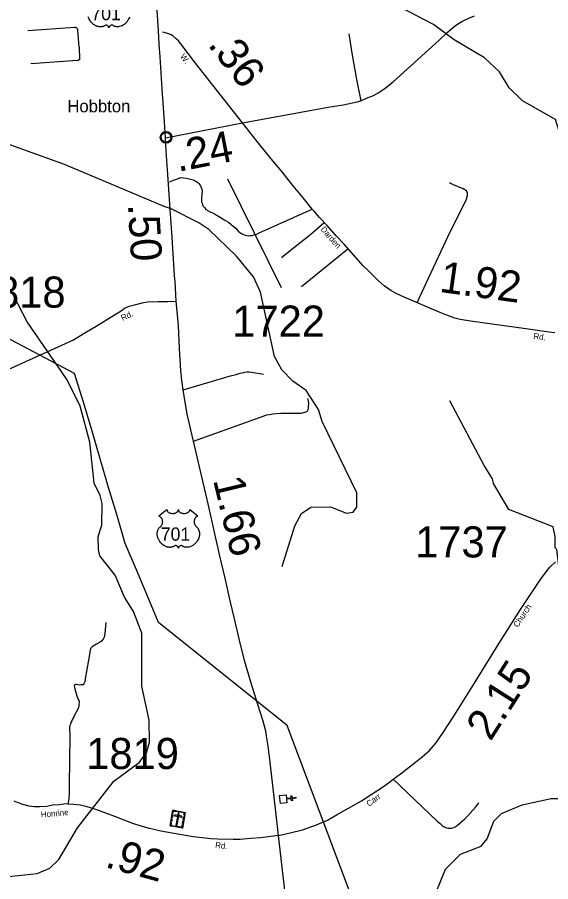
# Model space of a CAD drawing. Extents: x 2093524 to 2270757, y 289120 to 570408.
# Drawn here: x 2198527 to 2207093, y 506284 to 520170 of the extents above; entities that cross this region are included whole.
import ezdxf

# ---------------------------------------------------------------- set-up
doc = ezdxf.new("R2010")
doc.units = 0
for name, color, linetype in [('Exist Civil Demographics Community CELL', 7, 'Continuous'), ('Exist Civil Demographics Community Label', 7, 'Continuous'), ('Exist Cultural Cemetery CELL', 7, 'Continuous'), ('Exist Cultural Church CELL', 7, 'Continuous'), ('Exist Hydrographic Creek Single Shore', 7, 'Continuous'), ('Exist Hydrographic Misc Water Feature', 7, 'Continuous'), ('Exist Road Non-System Type 51', 7, 'Continuous'), ('Exist Road Primary US Attributed', 7, 'Continuous'), ('Exist Road Primary US Mileage Hundredths English Label', 7, 'Continuous'), ('Exist Road Primary US Shield CELL', 7, 'Continuous'), ('Exist Road Primary US Shield Number Label', 7, 'Continuous'), ('Exist Road Secondary Mileage Hundredths English Label', 7, 'Continuous'), ('Exist Road Secondary Type 51 Attributed', 7, 'Continuous'), ('Exist Road Secondary Type 51 Label', 7, 'Continuous'), ('Exist Road Secondary Type 51 Number Label', 7, 'Continuous'), ('Exist Utilities Telephone Line', 7, 'Continuous')]:
    doc.layers.add(name, color=color, linetype=linetype)

msp = doc.modelspace()

# ---------------------------------------------------------------- linework, layer by layer
at = {"layer": 'Exist Civil Demographics Community CELL'}
msp.add_lwpolyline([(2200839, 518254), (2200840, 518259), (2200842, 518266), (2200845, 518273), (2200848, 518279), (2200851, 518284), (2200855, 518289), (2200859, 518294), (2200863, 518298), (2200869, 518303), (2200874, 518307), (2200879, 518310), (2200884, 518312), (2200890, 518314), (2200895, 518316), (2200900, 518317), (2200905, 518318), (2200909, 518319), (2200915, 518319), (2200919, 518319), (2200925, 518319), (2200930, 518318), (2200935, 518317), (2200940, 518316), (2200945, 518314), (2200952, 518311), (2200958, 518307), (2200963, 518304), (2200968, 518300), (2200972, 518296), (2200976, 518292), (2200980, 518287), (2200983, 518283), (2200986, 518278), (2200988, 518273), (2200990, 518268), (2200992, 518263), (2200993, 518258), (2200994, 518252), (2200995, 518247), (2200995, 518241), (2200995, 518235), (2200994, 518230), (2200993, 518224), (2200992, 518218), (2200990, 518212), (2200988, 518207), (2200984, 518201), (2200981, 518196), (2200978, 518191), (2200973, 518186), (2200968, 518182), (2200963, 518177), (2200958, 518174), (2200954, 518171), (2200947, 518168), (2200940, 518165), (2200934, 518164), (2200927, 518163), (2200923, 518162), (2200918, 518162), (2200913, 518162), (2200908, 518162), (2200903, 518163), (2200897, 518164), (2200892, 518166), (2200887, 518168), (2200883, 518170), (2200879, 518172), (2200872, 518176), (2200866, 518180), (2200861, 518185), (2200857, 518190), (2200854, 518194), (2200851, 518198), (2200847, 518205), (2200845, 518208), (2200843, 518212), (2200841, 518221), (2200839, 518228), (2200838, 518233), (2200838, 518239), (2200838, 518244), (2200839, 518250)], close=True, dxfattribs=at)
for centre, radius in [((2200917, 518241), 94.3), ((2200916, 518241), 76.7)]:
    msp.add_circle(centre, radius, dxfattribs=at)
at = {"layer": 'Exist Cultural Cemetery CELL'}
for points in [[(2201027, 507433), (2201223, 507398), (2201179, 507147), (2200983, 507182)], [(2201019, 507390), (2201030, 507388), (2201036, 507420), (2201076, 507413), (2201078, 507424), (2201027, 507433)], [(2201129, 507385), (2201111, 507388), (2201075, 507188), (2201094, 507185)], [(2201100, 507420), (2201151, 507411), (2201149, 507400), (2201098, 507409)], [(2201215, 507355), (2201204, 507357), (2201210, 507389), (2201170, 507396), (2201172, 507407), (2201223, 507398)], [(2201015, 507176), (2201017, 507188), (2200996, 507191), (2201002, 507231), (2200992, 507233), (2200983, 507182)], [(2200995, 507251), (2201002, 507293), (2201013, 507291), (2201006, 507249)], [(2201006, 507317), (2201014, 507360), (2201025, 507358), (2201018, 507315)], [(2201055, 507359), (2201052, 507340), (2201168, 507320), (2201171, 507338)], [(2201180, 507221), (2201187, 507263), (2201199, 507261), (2201191, 507219)], [(2201191, 507285), (2201199, 507328), (2201210, 507326), (2201203, 507284)], [(2201041, 507183), (2201125, 507169), (2201123, 507157), (2201039, 507172)], [(2201146, 507153), (2201148, 507164), (2201170, 507161), (2201177, 507200), (2201188, 507199), (2201179, 507147)]]:
    msp.add_lwpolyline(points, close=True, dxfattribs=at)
at = {"layer": 'Exist Cultural Church CELL'}
msp.add_lwpolyline([(2202844, 507681), (2202850, 507624), (2202926, 507633), (2202922, 507664), (2202938, 507666), (2202942, 507634), (2203002, 507641), (2203003, 507625), (2202943, 507618), (2202947, 507587), (2202931, 507585), (2202928, 507617), (2202852, 507609), (2202858, 507551), (2202752, 507540), (2202738, 507670)], close=True, dxfattribs=at)
at = {"layer": 'Exist Hydrographic Creek Single Shore'}
for points in [[(2207957, 515391), (2207850, 517647), (2207825, 517680), (2207633, 517753), (2207491, 517854), (2207331, 518012), (2207170, 518527), (2206643, 518829), (2206425, 519037), (2206273, 519296), (2206030, 519517), (2205545, 519806), (2205210, 520055), (2204432, 520464), (2204056, 520711), (2203228, 521138), (2202609, 521534), (2202307, 521842), (2201887, 522411)], [(2202779, 511350), (2202983, 512001), (2203090, 512199), (2203239, 512301), (2203556, 512305), (2203815, 512205), (2203923, 512222), (2203980, 512300), (2203979, 512533), (2203421, 513679), (2203362, 513867), (2203168, 514176), (2202950, 514324), (2202774, 514505), (2202656, 514721), (2202432, 515752), (2202322, 516003), (2202045, 516334), (2201601, 516762), (2201442, 516870), (2200996, 517093), (2200887, 517128), (2199286, 517806), (2198034, 518254)], [(2198233, 506354), (2198848, 506417), (2199048, 506501), (2199197, 506643), (2199493, 507152), (2200079, 507897), (2200485, 508201), (2200601, 508353), (2200650, 508526), (2200647, 508877), (2200527, 509427), (2200529, 510276), (2200394, 510623), (2200250, 510856), (2200098, 511207), (2199854, 511520), (2199829, 511619), (2199827, 511829), (2199884, 512011), (2199890, 512362), (2199856, 512487), (2199763, 512686), (2199692, 513344), (2199538, 513924), (2199327, 514348), (2198687, 515276), (2198460, 515710)]]:
    msp.add_lwpolyline(points, dxfattribs=at)
at = {"layer": 'Exist Hydrographic Misc Water Feature'}
for points in [[(2208023, 509460), (2208031, 509584), (2208312, 509930), (2208310, 510153), (2208140, 510612), (2207956, 510826), (2207411, 511224), (2207228, 511306), (2207192, 511622), (2207167, 511645), (2207166, 511829), (2207131, 511987), (2206421, 512264), (2206177, 512679), (2206160, 512754), (2206025, 512970), (2205476, 514008)], [(2201796, 504202), (2201796, 505337), (2203619, 505524), (2203969, 505494), (2204402, 505538), (2204785, 505625), (2205009, 505748), (2205174, 505919), (2205403, 506485), (2205643, 506729), (2205976, 506857), (2206075, 506973), (2206181, 507257), (2206305, 507382), (2206637, 507520), (2207103, 507622), (2207386, 507623), (2207818, 507801), (2208193, 507803)]]:
    msp.add_lwpolyline(points, dxfattribs=at)
at = {"layer": 'Exist Road Non-System Type 51'}
for points in [[(2199519, 519688), (2199497, 519962), (2199497, 519974), (2199491, 519984), (2199491, 519988), (2199485, 519994), (2199475, 520002), (2199471, 520004), (2199461, 520003), (2199447, 520007), (2198695, 519952)], [(2203849, 519904), (2203906, 519561), (2203982, 519143), (2204044, 518827)], [(2199519, 519688), (2199528, 519504), (2199524, 519500), (2199526, 519488), (2199516, 519484), (2199508, 519480), (2199504, 519476), (2199492, 519474), (2198747, 519423)], [(2200975, 517527), (2201045, 517557), (2201071, 517565), (2201101, 517576), (2201132, 517590), (2201147, 517592), (2201173, 517596), (2201196, 517590), (2201246, 517583), (2201309, 517567), (2201353, 517556), (2201401, 517534), (2201427, 517514), (2201445, 517498), (2201461, 517478), (2201469, 517460), (2201481, 517438), (2201490, 517408), (2201498, 517389), (2201496, 517365), (2201492, 517339), (2201490, 517311), (2201487, 517286), (2201483, 517263), (2201483, 517243), (2201485, 517206), (2201499, 517173), (2201504, 517157), (2201512, 517137), (2201526, 517119), (2201538, 517107), (2201556, 517083), (2201590, 517063), (2201693, 517010), (2201785, 516959), (2201859, 516913), (2201917, 516880), (2201963, 516842), (2201994, 516816), (2202036, 516780), (2202082, 516727), (2202130, 516697), (2202159, 516681), (2202189, 516668), (2202208, 516664), (2202242, 516660), (2202264, 516662), (2202299, 516664), (2202326, 516673), (2202364, 516683), (2202410, 516705), (2203265, 517087)], [(2204948, 515584), (2204989, 515670), (2205478, 516725), (2205735, 517233), (2205759, 517305), (2205759, 517343), (2205740, 517381), (2205687, 517414), (2205535, 517476), (2205469, 517509)], [(2202771, 516312), (2202938, 516445), (2203242, 516687), (2203458, 516871)], [(2203094, 515846), (2203322, 516031), (2203693, 516331), (2203837, 516452)], [(2201191, 514187), (2201951, 514411), (2202043, 514433), (2202108, 514454), (2202144, 514460), (2202184, 514468), (2202214, 514472), (2202244, 514475), (2202288, 514469), (2202483, 514436)], [(2201356, 513359), (2202415, 513740), (2202492, 513769), (2202532, 513783), (2202578, 513787), (2202630, 513798), (2202684, 513804), (2202758, 513809), (2202890, 513810), (2203018, 513811), (2203088, 513811), (2203146, 513825), (2203176, 513838), (2203188, 513850), (2203203, 513878), (2203205, 513910), (2203209, 513966), (2203205, 514002), (2203194, 514046)], [(2199947, 510447), (2199932, 510273), (2199926, 510235), (2199920, 510211), (2199904, 510181), (2199877, 510148), (2199845, 510128), (2199797, 510100), (2199773, 510086), (2199745, 510070), (2199731, 510059), (2199723, 510051), (2199715, 510043), (2199704, 510029), (2199670, 509842), (2199619, 509543), (2199611, 509495), (2199597, 509463), (2199586, 509449), (2199570, 509447), (2199546, 509446), (2199528, 509444), (2199500, 509446), (2199474, 509452), (2199459, 509451), (2199448, 509448), (2199444, 509442), (2199442, 509424), (2199444, 509408), (2199450, 509380), (2199466, 509326), (2199485, 509272), (2199501, 509224), (2199513, 509196), (2199520, 509166), (2199518, 509134), (2199514, 509106), (2199504, 509074), (2199496, 509046), (2199447, 508958), (2199429, 508924), (2199414, 508894), (2199402, 508866), (2199388, 508840), (2199380, 508815), (2199372, 508791), (2199368, 508767), (2199369, 508622), (2199363, 507842), (2199361, 507756), (2199362, 507716), (2199358, 507676), (2199356, 507644), (2199354, 507614), (2199350, 507586), (2199341, 507528)], [(2204564, 507934), (2205268, 507259), (2205317, 507217), (2205349, 507187), (2205363, 507176), (2205405, 507156), (2205441, 507144), (2205469, 507142), (2205489, 507143), (2205507, 507144), (2205533, 507155), (2205559, 507167), (2205591, 507187), (2205636, 507227), (2205676, 507260), (2205712, 507294), (2205762, 507342), (2205843, 507435), (2205896, 507495), (2205938, 507549)]]:
    msp.add_lwpolyline(points, dxfattribs=at)
at = {"layer": 'Exist Road Primary US Attributed'}
msp.add_line((2203063, 504058), (2202721, 507028), dxfattribs=at)
for points in [[(2200908, 518233), (2200891, 518489), (2200855, 519018), (2200822, 519534), (2200807, 519737), (2200794, 519957), (2200767, 520357), (2200721, 521113), (2200706, 521327), (2200556, 523618)], [(2201078, 515608), (2201062, 515926), (2201054, 516014), (2201042, 516202), (2201024, 516453), (2201013, 516637), (2200984, 517088), (2200957, 517482), (2200947, 517643), (2200919, 518021), (2200908, 518233)], [(2202721, 507028), (2202673, 507456), (2202608, 508017), (2202583, 508245), (2202557, 508463), (2202537, 508592), (2202517, 508700), (2202476, 508861), (2202390, 509129), (2202283, 509474), (2202176, 509836), (2202088, 510187), (2202019, 510485), (2201948, 510797), (2201868, 511162), (2201777, 511542), (2201590, 512355), (2201356, 513359), (2201258, 513794), (2201191, 514187), (2201168, 514339), (2201153, 514491), (2201130, 514851), (2201115, 515221), (2201078, 515608)]]:
    msp.add_lwpolyline(points, dxfattribs=at)
at = {"layer": 'Exist Road Primary US Shield CELL'}
msp.add_lwpolyline([(2200330, 520174), (2200327, 520164), (2200321, 520150), (2200315, 520139), (2200309, 520127), (2200304, 520119), (2200299, 520111), (2200292, 520102), (2200284, 520092), (2200275, 520082), (2200267, 520074), (2200257, 520065), (2200251, 520060), (2200242, 520053), (2200230, 520045), (2200219, 520039), (2200209, 520034), (2200200, 520030), (2200188, 520026), (2200169, 520020), (2200162, 520019), (2200154, 520018), (2200147, 520017), (2200139, 520016), (2200129, 520016), (2200119, 520017), (2200110, 520019), (2200100, 520021), (2200090, 520024), (2200080, 520027), (2200071, 520032), (2200055, 520042), (2200051, 520044), (2200048, 520045), (2200042, 520045), (2200036, 520044), (2200030, 520042), (2200027, 520040), (2200022, 520037), (2200018, 520034), (2200014, 520030), (2200011, 520026), (2200008, 520023), (2200004, 520016), (2200002, 520013), (2200001, 520009), (2199999, 520002), (2199997, 520010), (2199995, 520016), (2199992, 520020), (2199989, 520024), (2199985, 520029), (2199981, 520033), (2199976, 520037), (2199971, 520040), (2199967, 520043), (2199963, 520044), (2199958, 520045), (2199954, 520045), (2199951, 520045), (2199947, 520044), (2199941, 520040), (2199936, 520036), (2199930, 520033), (2199922, 520029), (2199917, 520026), (2199911, 520024), (2199904, 520022), (2199896, 520020), (2199888, 520018), (2199880, 520017), (2199873, 520016), (2199866, 520016), (2199859, 520016), (2199852, 520016), (2199844, 520017), (2199834, 520019), (2199826, 520020), (2199818, 520023), (2199809, 520025), (2199800, 520029), (2199788, 520034), (2199780, 520038), (2199767, 520046), (2199752, 520056), (2199741, 520065), (2199732, 520073), (2199720, 520085), (2199713, 520093), (2199702, 520108), (2199695, 520119), (2199690, 520126), (2199683, 520139), (2199679, 520147), (2199674, 520158), (2199671, 520168), (2199667, 520178)], dxfattribs=at)
msp.add_lwpolyline([(2200930, 512261), (2200930, 512256), (2200932, 512250), (2200932, 512247), (2200935, 512240), (2200940, 512233), (2200947, 512226), (2200955, 512219), (2200960, 512216), (2200969, 512211), (2200979, 512207), (2200990, 512204), (2201001, 512202), (2201013, 512200), (2201026, 512200), (2201039, 512201), (2201053, 512204), (2201060, 512206), (2201068, 512208), (2201075, 512211), (2201082, 512215), (2201089, 512219), (2201093, 512223), (2201100, 512229), (2201106, 512236), (2201108, 512240), (2201110, 512243), (2201113, 512251), (2201113, 512255), (2201114, 512262), (2201114, 512256), (2201115, 512252), (2201116, 512248), (2201117, 512245), (2201120, 512239), (2201123, 512235), (2201129, 512228), (2201133, 512224), (2201136, 512222), (2201145, 512216), (2201155, 512211), (2201160, 512208), (2201165, 512207), (2201171, 512205), (2201178, 512203), (2201185, 512202), (2201192, 512201), (2201199, 512200), (2201204, 512200), (2201211, 512200), (2201218, 512201), (2201224, 512201), (2201232, 512203), (2201238, 512204), (2201245, 512206), (2201252, 512208), (2201258, 512211), (2201266, 512215), (2201273, 512219), (2201278, 512223), (2201283, 512228), (2201289, 512234), (2201292, 512239), (2201294, 512244), (2201296, 512248), (2201297, 512254), (2201298, 512258), (2201298, 512262), (2201427, 512159), (2201423, 512158), (2201417, 512155), (2201411, 512152), (2201402, 512145), (2201398, 512142), (2201395, 512138), (2201391, 512135), (2201388, 512131), (2201384, 512126), (2201381, 512121), (2201378, 512115), (2201375, 512110), (2201371, 512100), (2201369, 512093), (2201368, 512088), (2201367, 512076), (2201366, 512071), (2201366, 512065), (2201367, 512060), (2201367, 512054), (2201368, 512048), (2201369, 512043), (2201371, 512037), (2201373, 512030), (2201376, 512023), (2201382, 512012), (2201389, 512001), (2201395, 511994), (2201400, 511989), (2201408, 511982), (2201412, 511978), (2201417, 511973), (2201425, 511964), (2201428, 511960), (2201432, 511955), (2201435, 511950), (2201438, 511944), (2201440, 511939), (2201445, 511928), (2201448, 511918), (2201449, 511912), (2201452, 511899), (2201453, 511893), (2201454, 511881), (2201454, 511866), (2201453, 511852), (2201450, 511835), (2201448, 511825), (2201444, 511814), (2201441, 511804), (2201435, 511789), (2201430, 511779), (2201423, 511766), (2201419, 511759), (2201413, 511751), (2201407, 511741), (2201399, 511731), (2201389, 511721), (2201381, 511713), (2201371, 511704), (2201365, 511699), (2201357, 511693), (2201345, 511685), (2201333, 511678), (2201323, 511673), (2201314, 511669), (2201303, 511665), (2201284, 511660), (2201277, 511658), (2201269, 511657), (2201261, 511656), (2201254, 511656), (2201244, 511656), (2201234, 511657), (2201224, 511658), (2201215, 511660), (2201204, 511663), (2201195, 511667), (2201186, 511671), (2201170, 511681), (2201165, 511684), (2201163, 511685), (2201156, 511685), (2201151, 511684), (2201145, 511681), (2201141, 511679), (2201136, 511676), (2201133, 511673), (2201128, 511669), (2201125, 511666), (2201123, 511663), (2201118, 511656), (2201117, 511653), (2201115, 511648), (2201114, 511642), (2201112, 511650), (2201109, 511655), (2201107, 511660), (2201104, 511664), (2201099, 511669), (2201095, 511673), (2201090, 511677), (2201085, 511680), (2201081, 511682), (2201077, 511683), (2201073, 511685), (2201069, 511685), (2201066, 511685), (2201061, 511684), (2201056, 511680), (2201050, 511676), (2201044, 511672), (2201037, 511668), (2201032, 511666), (2201026, 511663), (2201018, 511661), (2201010, 511659), (2201002, 511657), (2200995, 511656), (2200987, 511656), (2200981, 511655), (2200973, 511655), (2200967, 511656), (2200959, 511657), (2200949, 511658), (2200941, 511660), (2200932, 511662), (2200924, 511665), (2200914, 511668), (2200903, 511674), (2200895, 511678), (2200882, 511685), (2200867, 511696), (2200855, 511705), (2200847, 511712), (2200835, 511725), (2200828, 511733), (2200816, 511747), (2200809, 511758), (2200804, 511766), (2200798, 511778), (2200794, 511786), (2200789, 511797), (2200785, 511808), (2200782, 511818), (2200780, 511824), (2200778, 511835), (2200776, 511843), (2200775, 511854), (2200774, 511865), (2200774, 511875), (2200774, 511884), (2200775, 511894), (2200777, 511905), (2200779, 511914), (2200781, 511921), (2200784, 511929), (2200787, 511938), (2200791, 511946), (2200795, 511953), (2200801, 511961), (2200806, 511967), (2200812, 511974), (2200819, 511981), (2200825, 511986), (2200833, 511993), (2200837, 511998), (2200841, 512004), (2200845, 512010), (2200848, 512015), (2200852, 512022), (2200854, 512028), (2200857, 512036), (2200859, 512042), (2200860, 512050), (2200861, 512058), (2200862, 512067), (2200861, 512074), (2200860, 512083), (2200859, 512092), (2200857, 512099), (2200853, 512108), (2200851, 512114), (2200846, 512123), (2200840, 512130), (2200834, 512137), (2200829, 512142), (2200823, 512147), (2200818, 512150), (2200812, 512154), (2200805, 512157), (2200801, 512159)], close=True, dxfattribs=at)
at = {"layer": 'Exist Road Secondary Type 51 Attributed'}
msp.add_line((2200908, 518233), (2202142, 518476), dxfattribs=at)
for points in [[(2202142, 518476), (2203517, 518725), (2203759, 518763), (2203987, 518811), (2204044, 518827), (2204133, 518870), (2204248, 518915), (2204334, 518961), (2204437, 519032), (2204565, 519135), (2205302, 519804), (2205431, 519923), (2205502, 519983), (2205544, 520023), (2205612, 520068), (2205679, 520108), (2205781, 520155), (2205867, 520193)], [(2202142, 518476), (2201390, 519435), (2201151, 519745), (2201117, 519793), (2201078, 519826), (2201024, 519874), (2201000, 519887), (2200963, 519905), (2200866, 519931)], [(2207161, 515103), (2207067, 515114), (2206695, 515163), (2205803, 515287), (2205642, 515314), (2205552, 515337), (2205482, 515361), (2205408, 515389), (2205330, 515420), (2205115, 515512), (2204740, 515674), (2204614, 515731), (2204528, 515782), (2204421, 515855), (2204325, 515939), (2204234, 516030), (2204166, 516097), (2204081, 516179), (2203888, 516396), (2203769, 516528), (2203646, 516660), (2203501, 516824), (2203382, 516954), (2203295, 517053), (2203265, 517087), (2203118, 517268), (2202930, 517496), (2202781, 517687), (2202606, 517898), (2202382, 518172), (2202142, 518476)], [(2198393, 514520), (2198664, 514640), (2199304, 514932), (2199419, 514985), (2199612, 515101), (2199823, 515222), (2200090, 515392), (2200196, 515456), (2200251, 515495), (2200323, 515527), (2200433, 515558), (2200533, 515585), (2200619, 515599), (2200789, 515604), (2200946, 515607), (2201078, 515608)], [(2202721, 507028), (2202907, 507067), (2203108, 507118), (2203334, 507198), (2203509, 507275), (2203666, 507362), (2203847, 507467), (2204055, 507584), (2204208, 507685), (2204409, 507813), (2204532, 507905), (2204564, 507934), (2204679, 508017), (2204924, 508204), (2205029, 508293), (2205140, 508387), (2205246, 508512), (2205357, 508665), (2205446, 508803), (2205537, 508942), (2205887, 509500), (2206266, 510117), (2206610, 510657), (2206927, 511137), (2207022, 511261), (2207079, 511336), (2207171, 511424)], [(2202721, 507028), (2202597, 507012), (2202440, 506991), (2202272, 506976), (2202106, 506965), (2201996, 506962), (2201744, 506969), (2201634, 506972), (2201494, 506987), (2201358, 507004), (2201226, 507025), (2200831, 507094), (2200651, 507137), (2200517, 507174), (2200383, 507221), (2200242, 507272), (2200096, 507333), (2199948, 507386), (2199821, 507435), (2199723, 507466), (2199629, 507494), (2199537, 507513), (2199423, 507522), (2199341, 507528), (2199305, 507533), (2199203, 507521), (2199093, 507514), (2199001, 507495), (2198889, 507487), (2198799, 507486), (2198711, 507498), (2198585, 507536), (2198479, 507580)]]:
    msp.add_lwpolyline(points, dxfattribs=at)
at = {"layer": 'Exist Road Secondary Type 51 Number Label'}
msp.add_line((2201901, 517577), (2202765, 515827), dxfattribs=at)
at = {"layer": 'Exist Utilities Telephone Line'}
for points in [[(2199856, 513075), (2199729, 513524), (2199588, 513987), (2199445, 514450), (2191441, 518679), (2189102, 532029), (2186737, 536842), (2186257, 537831), (2186227, 537890), (2186207, 537891), (2184732, 537893), (2183304, 537906), (2181018, 537922), (2179875, 537925), (2178542, 537937), (2177777, 537943), (2177246, 537949)], [(2204050, 505635), (2202859, 508793), (2200794, 510449), (2200623, 510861), (2200439, 511294), (2200259, 511718), (2200126, 512181), (2199993, 512618), (2199856, 513075)]]:
    msp.add_lwpolyline(points, dxfattribs=at)

# ---------------------------------------------------------------- texts
at = {"layer": 'Exist Civil Demographics Community Label'}
msp.add_text('Hobbton', height=200, dxfattribs=at).set_placement((2199332, 518643))
at = {"layer": 'Exist Road Primary US Mileage Hundredths English Label'}
for s, rotation, p in [('.50', 273.3555, (2200303, 517164)), ('1.66', 283.4616, (2201669, 512739))]:
    msp.add_text(s, height=500, rotation=rotation, dxfattribs=at).set_placement(p)
at = {"layer": 'Exist Road Primary US Shield Number Label'}
for p in [(2199716, 520123), (2200831, 511762)]:
    msp.add_text('701', height=212.5, dxfattribs=at).set_placement(p)
at = {"layer": 'Exist Road Secondary Mileage Hundredths English Label'}
for s, rotation, p in [('.36', 307.7889, (2201576, 519728)), ('.24', 11.1583, (2201108, 517685)), ('1.92', 352.098, (2205293, 515760)), ('2.15', 57.4878, (2206127, 508527)), ('.92', 344.6815, (2199921, 506523))]:
    msp.add_text(s, height=500, rotation=rotation, dxfattribs=at).set_placement(p)
at = {"layer": 'Exist Road Secondary Type 51 Label'}
for s, rotation, p in [('W.', 307.7889, (2201135, 519537)), ('Darden', 311.3067, (2203391, 516759)), ('Rd.', 24.5528, (2200219, 515292)), ('Rd.', 352.475, (2206811, 515006)), ('Church', 56.5907, (2206565, 510361)), ('Carr', 36.9377, (2204177, 507485)), ('Honrine', 4.8967, (2198910, 507316)), ('Rd.', 352.9483, (2201701, 506831))]:
    msp.add_text(s, height=95, rotation=rotation, dxfattribs=at).set_placement(p)
at = {"layer": 'Exist Road Secondary Type 51 Number Label'}
for s, p in [('1818', (2197815, 515505)), ('1722', (2201980, 515039)), ('1737', (2204917, 511493)), ('1819', (2199635, 508094))]:
    msp.add_text(s, height=500, dxfattribs=at).set_placement(p)

doc.saveas('drawing.dxf')
